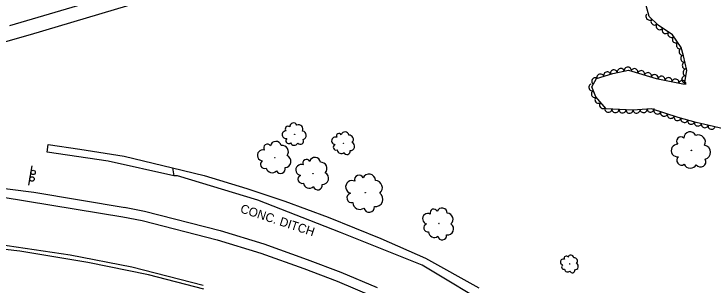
# Model space of a CAD drawing. Extents: x 1722896 to 1754269, y 648279 to 666297.
# Drawn here: x 1752901.2 to 1753297.8, y 653200.1 to 653353.8 of the extents above; entities that cross this region are included whole.
import ezdxf

# ---------------------------------------------------------------- set-up
doc = ezdxf.new("R2010")
doc.units = 0
for name, color, linetype in [('DESIGN - CENTERLINE - Proposed', 7, 'Continuous'), ('DESIGN - PUBLIC HEARING - Shapes', 7, 'Continuous'), ('SURVEY - CENTERLINE - Preliminary Text', 7, 'Continuous'), ('SURVEY - CONTOURS - Intermediate with optional Text', 7, 'Continuous'), ('SURVEY - VEGETATION - Features with Text', 7, 'Continuous')]:
    doc.layers.add(name, color=color, linetype=linetype)

msp = doc.modelspace()

# ---------------------------------------------------------------- linework, layer by layer
at = {"layer": 'DESIGN - CENTERLINE - Proposed'}
for points in [[(1752991.82, 653262.03), (1752954.54, 653270.32), (1752919.98, 653275.45), (1752920.64, 653279.73), (1752938.48, 653277.1), (1752963.76, 653273.18), (1752991.2, 653266.6), (1752991.82, 653262.03)], [(1752991.2, 653266.6), (1753009.01, 653262.17), (1753033.38, 653254.88), (1753054.8, 653247.73), (1753079.49, 653238.52), (1753109.37, 653226.46), (1753134.62, 653215.35), (1753165.04, 653198.46)], [(1753174.96, 653186.03), (1753132.81, 653211.4), (1753086.52, 653229.9), (1753039.6, 653248.29), (1752993.99, 653262.05), (1752991.82, 653262.03)]]:
    msp.add_lwpolyline(points, dxfattribs=at)
at = {"layer": 'DESIGN - PUBLIC HEARING - Shapes'}
msp.add_line((1752909.56, 653256.67), (1752911.46, 653267.71), dxfattribs=at)
for centre in [(1752912.05, 653263.93), (1752911.42, 653260.23)]:
    msp.add_circle(centre, 1.25, dxfattribs=at)
at = {"layer": 'SURVEY - CENTERLINE - Preliminary Text'}
for points in [[(1752972.64, 653369.09), (1752898.59, 653347.21)], [(1752973.96, 653360.98), (1752910.3, 653342.07), (1752861.48, 653328.16), (1752798.98, 653310.4), (1752746.57, 653295.41), (1752681.37, 653276.65), (1752620.17, 653259.2), (1752572.35, 653245.37), (1752506.43, 653226.84), (1752404.68, 653196.42), (1752406.79, 653190.15), (1752421.13, 653193.46), (1752471.12, 653205.44), (1752535.32, 653220.8), (1752593.22, 653233.97), (1752633.14, 653241.79), (1752673.61, 653249.22), (1752716.19, 653254.89), (1752758.44, 653258.95), (1752799.61, 653260.45), (1752833.29, 653259.87), (1752873.52, 653257.59), (1752912.54, 653252.81), (1752964.34, 653244.14)], [(1752881.14, 653252.2), (1752962.9, 653238.82)], [(1752963.95, 653244.21), (1752975.16, 653242.02), (1753018.09, 653231.02)], [(1752962.9, 653238.82), (1752973.96, 653236.65), (1753016.47, 653225.77)], [(1753018.09, 653231.02), (1753042.95, 653223.37), (1753067.53, 653214.55), (1753086.6, 653207.32), (1753107.33, 653198.57)], [(1751927.27, 653045.68), (1751978.27, 653058.19), (1752040.23, 653072.9), (1752156.77, 653099.89), (1752224.13, 653115.49), (1752287.93, 653130.07), (1752342.79, 653142.8), (1752413.59, 653159.2), (1752476.14, 653173.86), (1752533.48, 653187.52), (1752590.9, 653200.44), (1752656.71, 653213.65), (1752717.72, 653222.86), (1752762.48, 653226.6), (1752808.32, 653228.41), (1752850.63, 653227.22), (1752886.99, 653224.07), (1752932.98, 653217.22), (1752968.03, 653210.35), (1753008.54, 653200.01)], [(1753008.87, 653197.64), (1752977.42, 653205.79), (1752943.04, 653212.89), (1752904.44, 653219.21), (1752861.27, 653224.18), (1752818.64, 653225.96), (1752769.34, 653224.66), (1752728.42, 653221.25), (1752678.93, 653214.83), (1752618.32, 653204.1), (1752555.48, 653190.75), (1752486.29, 653173.98), (1752424.44, 653159.25), (1752371.83, 653147.04), (1752287.25, 653124.4), (1752238.13, 653111.42), (1752182.47, 653096.79), (1752126.91, 653083.17), (1752039.49, 653062.68), (1751985.16, 653049.27), (1751929.73, 653035.96)], [(1753016.47, 653225.77), (1753041.21, 653218.15), (1753065.63, 653209.4), (1753084.55, 653202.21), (1753105.06, 653193.56)]]:
    msp.add_lwpolyline(points, dxfattribs=at)
at = {"layer": 'SURVEY - VEGETATION - Features with Text'}
msp.add_lwpolyline([(1753308.65, 653287.53), (1753288.27, 653292.36), (1753278.05, 653295.13), (1753262.91, 653300.06), (1753252.29, 653299.34), (1753237.18, 653300.05), (1753231.28, 653306.81), (1753229.15, 653312.56), (1753231.78, 653317.22), (1753240.92, 653320.13), (1753249.95, 653321.92), (1753265.57, 653317.33), (1753281.58, 653313.98), (1753282.89, 653321.79), (1753281.06, 653330.06), (1753279.8, 653334.86), (1753274.75, 653342.07), (1753266.63, 653347.45), (1753261.68, 653352.34), (1753258.79, 653362.93)], dxfattribs=at)
for centre, radius in [((1753060.41, 653285.52), 0.0761), ((1753088.24, 653280.52), 0.0752), ((1753285.6, 653276.4), 0.124), ((1753049.2, 653272.31), 0.108), ((1753070.84, 653263.31), 0.108), ((1753100.47, 653252.46), 0.127), ((1753142.27, 653234.98), 0.105), ((1753216.54, 653212.04), 0.0589)]:
    msp.add_circle(centre, radius, dxfattribs=at)
for centre, radius, start, end in [((1753056.62, 653288.62), 1.5, 47.9772, 226.7229), ((1753059.8, 653289.84), 2.18, 25.8611, 182.65), ((1753062.71, 653288.49), 2.48, 334.9138, 112.438), ((1753055.52, 653285.36), 2.18, 87.9979, 281.4176), ((1753064.6, 653285), 2.47, 285.8096, 81.6481), ((1753085.63, 653284.6), 1.48, 29.9042, 208.6499), ((1753088.99, 653284.76), 2.16, 7.7881, 164.577), ((1753284.8, 653283.45), 3.55, 24.2555, 181.0444), ((1753057.03, 653281.97), 1.66, 130.6166, 307.9357), ((1753063.72, 653281.68), 1.82, 216.0625, 31.0628), ((1753083.59, 653281.87), 2.15, 69.9249, 263.3446), ((1753091.31, 653282.61), 2.46, 316.8408, 94.365), ((1753279.57, 653281.62), 2.44, 46.3716, 225.1173), ((1753289.47, 653281.14), 4.05, 333.3082, 110.8324), ((1753044.98, 653277.84), 2.13, 34.6108, 213.3564), ((1753049.77, 653278.47), 3.1, 12.4946, 169.2835), ((1753053.35, 653275.66), 3.53, 321.5474, 99.0716), ((1753060.16, 653281.69), 2.35, 205.9036, 332.7493), ((1753083.97, 653278.22), 1.64, 112.5436, 289.8627), ((1753092.02, 653278.74), 2.44, 267.7366, 63.5751), ((1753277.63, 653276.36), 3.54, 86.3923, 279.812), ((1753292.39, 653275.36), 4.02, 284.204, 80.0425), ((1753042.38, 653273.69), 3.09, 74.6315, 268.0512), ((1753086.83, 653276.99), 2.32, 187.8306, 314.6763), ((1753090.17, 653275.9), 1.8, 197.9895, 12.9898), ((1753043.35, 653268.51), 2.35, 117.2501, 294.5693), ((1753054.82, 653270.21), 3.51, 272.4432, 68.2817), ((1753067.18, 653269.2), 2.12, 29.1276, 207.8733), ((1753072, 653269.37), 3.09, 7.0115, 163.8004), ((1753279.93, 653270.77), 2.7, 129.011, 306.3301), ((1753290.8, 653270.01), 2.96, 214.4569, 29.4572), ((1753047.59, 653267.09), 3.33, 192.5372, 319.3829), ((1753052.5, 653265.92), 2.59, 202.6961, 17.6964), ((1753064.2, 653265.33), 3.09, 69.1483, 262.568), ((1753075.29, 653266.24), 3.52, 316.0642, 93.5885), ((1753285.01, 653270.17), 3.82, 204.298, 331.1437), ((1753064.67, 653260.09), 2.35, 111.767, 289.0861), ((1753076.22, 653260.68), 3.5, 266.9601, 62.7985), ((1753096.97, 653259.84), 2.5, 22.6875, 201.4331), ((1753102.63, 653259.4), 3.64, 0.5713, 157.3603), ((1753092.98, 653255.7), 3.63, 62.7082, 256.1279), ((1753106.06, 653255.31), 4.15, 309.6241, 87.1483), ((1753068.74, 653258.28), 3.33, 187.054, 313.8997), ((1753073.51, 653256.64), 2.58, 197.213, 12.2132), ((1753092.84, 653249.51), 2.76, 105.3269, 282.646), ((1753106.42, 653248.69), 4.12, 260.5199, 56.3584), ((1753097.36, 653246.86), 3.91, 180.6139, 307.4596), ((1753102.72, 653244.32), 3.04, 190.7728, 5.7731), ((1753139.34, 653241.09), 2.07, 22.8529, 201.5985), ((1753144.04, 653240.74), 3.02, 0.7367, 157.5257), ((1753136.04, 653237.65), 3.01, 62.8736, 256.2933), ((1753146.9, 653237.35), 3.44, 309.7895, 87.3137), ((1753135.94, 653232.51), 2.29, 105.4922, 282.8114), ((1753147.22, 653231.86), 3.42, 260.6853, 56.5238), ((1753139.7, 653230.32), 3.25, 180.7793, 307.625), ((1753144.16, 653228.22), 2.52, 190.9382, 5.9385), ((1753212.91, 653213.13), 1.69, 69.2516, 262.6713), ((1753214.53, 653215.25), 1.16, 29.2309, 207.9766), ((1753217.16, 653215.35), 1.69, 7.1148, 163.9037), ((1753218.96, 653213.64), 1.92, 316.1675, 93.6918), ((1753213.17, 653210.27), 1.28, 111.8703, 289.1894), ((1753219.48, 653210.61), 1.91, 267.0634, 62.9018), ((1753215.4, 653209.29), 1.82, 187.1573, 314.003), ((1753218, 653208.4), 1.41, 197.3163, 12.3165)]:
    msp.add_arc(centre, radius, start, end, dxfattribs=at)
for centre, major_axis in [((1753261.69, 653352.32), (-1.42, 1.41)), ((1753264.54, 653349.51), (-1.42, 1.41)), ((1753267.52, 653346.86), (-1.67, 1.11)), ((1753270.85, 653344.65), (-1.67, 1.11)), ((1753274.19, 653342.44), (-1.67, 1.11)), ((1753276.66, 653339.35), (-1.15, 1.64)), ((1753278.95, 653336.07), (-1.15, 1.64)), ((1753280.44, 653332.42), (-0.51, 1.93)), ((1753281.4, 653328.54), (-0.43, 1.95)), ((1753282.26, 653324.63), (-0.43, 1.95)), ((1753241.57, 653320.26), (1.96, 0.39)), ((1753245.5, 653321.03), (1.96, 0.39)), ((1753249.42, 653321.81), (1.96, 0.39)), ((1753253.27, 653320.94), (1.92, -0.56)), ((1753257.11, 653319.82), (1.92, -0.56)), ((1753282.71, 653320.72), (0.33, 1.97)), ((1753230.92, 653315.71), (0.98, 1.74)), ((1753233.93, 653317.9), (1.91, 0.61)), ((1753237.74, 653319.12), (1.91, 0.61)), ((1753260.95, 653318.69), (1.92, -0.56)), ((1753264.78, 653317.57), (1.92, -0.56)), ((1753268.68, 653316.68), (1.96, -0.41)), ((1753272.6, 653315.86), (1.96, -0.41)), ((1753282.05, 653316.77), (0.33, 1.97)), ((1753229.28, 653312.2), (-0.69, 1.88)), ((1753276.51, 653315.04), (1.96, -0.41)), ((1753280.43, 653314.22), (1.96, -0.41)), ((1753230.67, 653308.44), (-0.69, 1.88)), ((1753232.76, 653305.11), (-1.32, 1.51)), ((1753235.39, 653302.1), (-1.32, 1.51)), ((1753238.46, 653299.99), (-2, 0.09)), ((1753242.46, 653299.81), (-2, 0.09)), ((1753246.46, 653299.62), (-2, 0.09)), ((1753250.45, 653299.43), (-2, 0.09)), ((1753254.44, 653299.49), (-2, -0.14)), ((1753258.43, 653299.76), (-2, -0.14)), ((1753262.43, 653300.03), (-2, -0.14)), ((1753266.25, 653298.97), (-1.9, 0.62)), ((1753270.06, 653297.73), (-1.9, 0.62)), ((1753273.86, 653296.5), (-1.9, 0.62)), ((1753277.66, 653295.26), (-1.9, 0.62)), ((1753281.52, 653294.19), (-1.93, 0.52)), ((1753285.38, 653293.15), (-1.93, 0.52)), ((1753289.25, 653292.13), (-1.95, 0.46)), ((1753293.14, 653291.21), (-1.95, 0.46)), ((1753297.03, 653290.29), (-1.95, 0.46))]:
    msp.add_ellipse(centre, major_axis=major_axis, ratio=0.940188, start_param=0, end_param=3.141593, dxfattribs=at)

# ---------------------------------------------------------------- texts
at = {"layer": 'SURVEY - CONTOURS - Intermediate with optional Text'}
msp.add_text('CONC. DITCH', height=5, rotation=341.778, dxfattribs=at).set_placement((1753029.18, 653241.36))

doc.saveas('drawing.dxf')
